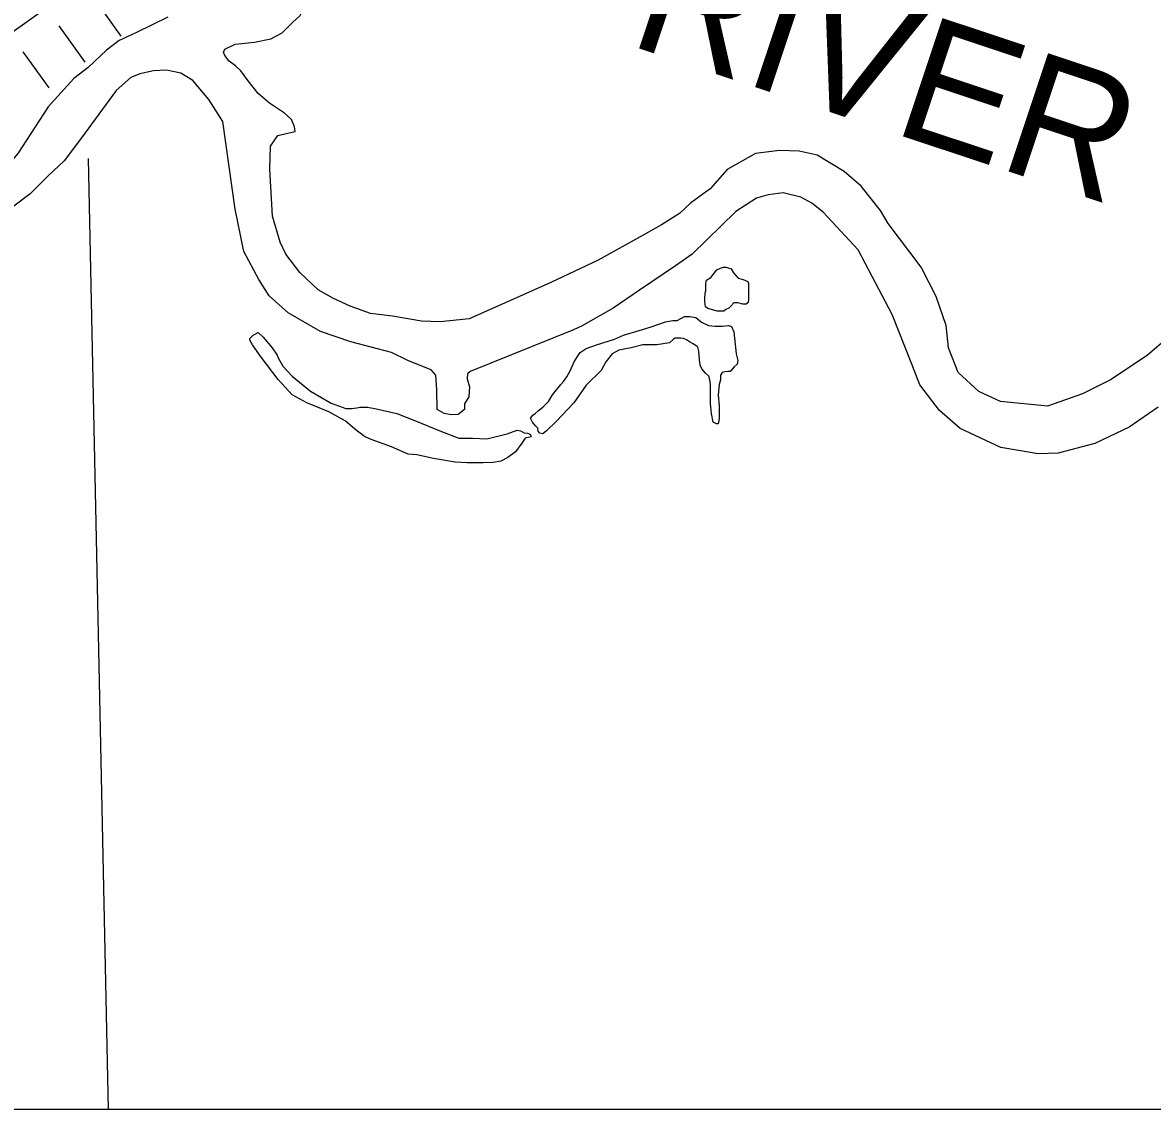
# Model space of a CAD drawing. Extents: x 1164457 to 1439835, y 1590918 to 1773502.
# Drawn here: x 1293538 to 1297360, y 1614471 to 1618149 of the extents above; entities that cross this region are included whole.
import ezdxf

# ---------------------------------------------------------------- set-up
doc = ezdxf.new("R2010")
doc.units = 0
for name, color, linetype in [('Level 29', 7, 'Continuous'), ('Level 35', 7, 'Continuous'), ('Level 5', 7, 'Continuous'), ('R_Draft', 7, 'Continuous')]:
    doc.layers.add(name, color=color, linetype=linetype)

msp = doc.modelspace()

# ---------------------------------------------------------------- linework, layer by layer
at = {"layer": 'Level 29'}
for p, q in [((1293783.4, 1618224.7), (1293870.7, 1618102.7)), ((1293661.5, 1618137.4), (1293748.8, 1618015.4)), ((1293539.5, 1618050.1), (1293626.8, 1617928.1)), ((1293539.5, 1618050.1), (1293626.8, 1617928.1))]:
    msp.add_line(p, q, dxfattribs=at)
msp.add_lwpolyline([(1294842.5, 1619286.7), (1294780, 1619214.2), (1294728.8, 1619151.4), (1294684.3, 1619102.8), (1294611.7, 1619019.3), (1294543, 1618940.9), (1294506.1, 1618902.6), (1294448.8, 1618845.6), (1294407, 1618805.2), (1294313.2, 1618726), (1293790.6, 1618322.1), (1293257.8, 1617940.7)], dxfattribs=at)
at = {"layer": 'Level 35'}
for points in [[(1294029.8, 1618166.7), (1293923.5, 1618115), (1293865.5, 1618088.6), (1293822.8, 1618055), (1293760, 1617996.9), (1293711.8, 1617959.6), (1293624.8, 1617864.2)], [(1294373.2, 1617876.2), (1294335.1, 1617909.3), (1294301.7, 1617951.5), (1294276.7, 1617985.9), (1294258.1, 1618002.4), (1294236.6, 1618018.8), (1294223, 1618037.5), (1294217.7, 1618048.3), (1294222.4, 1618058.5), (1294256.9, 1618075.6), (1294322.8, 1618082.7), (1294377.5, 1618093.4), (1294415.9, 1618114.6), (1294450.9, 1618148.8), (1294477.2, 1618172.7), (1294489.5, 1618197.2)], [(1294025.7, 1617987.9), (1293981.4, 1617986.1), (1293935.2, 1617975.6), (1293904.9, 1617962.5), (1293855.2, 1617918.8), (1293737.9, 1617758.6), (1293679.2, 1617681.5), (1293624.7, 1617630.6), (1293564.2, 1617569.7), (1293457.5, 1617489.1)], [(1294920.7, 1616973.2), (1294871.9, 1616992.9), (1294841.6, 1617004.9), (1294786.2, 1617032.5), (1294648.9, 1617068.4), (1294546.4, 1617103.3), (1294436.8, 1617166.6), (1294372.3, 1617223.8), (1294337.2, 1617279.8), (1294287.2, 1617373.7), (1294256.9, 1617517.4), (1294235.8, 1617669.6), (1294215.8, 1617814.3), (1294168.6, 1617888.5), (1294114.5, 1617953.2), (1294073.1, 1617977.3), (1294025.7, 1617987.9)], [(1293624.8, 1617864.2), (1293522.8, 1617706.1), (1293443.7, 1617613), (1293275.2, 1617470.2), (1293259.3, 1617471.6), (1293252.7, 1617492.7), (1293230.3, 1617503.2), (1293190.8, 1617499.2), (1293003.9, 1617423.8), (1292850.6, 1617346.3), (1292658.8, 1617216.6), (1292527, 1617100.5), (1292451.2, 1617017.4), (1292401.1, 1616943.6), (1292366.8, 1616896.1), (1292314, 1616801.1), (1292275.2, 1616637.6), (1292255.4, 1616480.6), (1292258.6, 1616379), (1292284, 1616246.3)], [(1295637.1, 1617429.5), (1295484.6, 1617345), (1295324.7, 1617268.8), (1295209.1, 1617217.1), (1295048.3, 1617146.1), (1294950.5, 1617136.1), (1294887.8, 1617138.1), (1294789.5, 1617155.1), (1294715.1, 1617164.8), (1294646.3, 1617189.4), (1294589.5, 1617214.8), (1294537.6, 1617244.3), (1294475.7, 1617303.6), (1294428.3, 1617364.9), (1294409.1, 1617406), (1294383.5, 1617494.2), (1294374.3, 1617652.5), (1294376.9, 1617730.3), (1294401.9, 1617767.2), (1294425.7, 1617772.5), (1294460, 1617780.4), (1294458.6, 1617796.2), (1294448.1, 1617821.3), (1294424.4, 1617842.4), (1294373.2, 1617876.2)], [(1297452.9, 1617116.9), (1297342.6, 1617023.2), (1297219.9, 1616941.1), (1297123.3, 1616893), (1297005.2, 1616850.7), (1296845.6, 1616866.5), (1296772, 1616900.5), (1296702.9, 1616964.7), (1296670.3, 1617048.6), (1296662.4, 1617123.9), (1296628.7, 1617221.8), (1296577, 1617320.7), (1296466, 1617469.3), (1296439.6, 1617512.7), (1296374.2, 1617595), (1296316.8, 1617644.5), (1296225.8, 1617700.7), (1296165.1, 1617714.2), (1296098.8, 1617716.4), (1296016.8, 1617706.3), (1295921.2, 1617651.2), (1295863.7, 1617586.5), (1295797.1, 1617537.3), (1295759.8, 1617502.9), (1295699.2, 1617464), (1295637.1, 1617429.5)], [(1297378.9, 1616847.5), (1297280.9, 1616779.3), (1297164.4, 1616724.5), (1297041.3, 1616691.6), (1296973.7, 1616688.9), (1296846.4, 1616710.8), (1296709.6, 1616775.4), (1296639.9, 1616836.1), (1296572.5, 1616922.7), (1296545.5, 1616992.8), (1296479.3, 1617161.5), (1296411.8, 1617289.2), (1296364.6, 1617379.6), (1296246.6, 1617507.3), (1296207.3, 1617537.7), (1296170.9, 1617557.7), (1296111.2, 1617572.5), (1296060.6, 1617565.8), (1296020.1, 1617554.5), (1295950.5, 1617509.6), (1295803.2, 1617365.2), (1295746.8, 1617326.1), (1295624.8, 1617243.8), (1295535.6, 1617181.9), (1295428.3, 1617121.4), (1295401.7, 1617109.2)], [(1295875.9, 1617175.3), (1295856.3, 1617180.7), (1295847.7, 1617187.2), (1295845.5, 1617204.6), (1295845.5, 1617214.4), (1295846.6, 1617232.8), (1295849.8, 1617241.5), (1295849.8, 1617252.3), (1295849.8, 1617263.2), (1295850.9, 1617275.1), (1295852, 1617277.3), (1295866.1, 1617286), (1295873.7, 1617296.8), (1295886.7, 1617312), (1295898.6, 1617317.4), (1295909.5, 1617320.7), (1295918.2, 1617320.7), (1295934.4, 1617315.3), (1295943.1, 1617302.2)], [(1295943.1, 1617302.2), (1295958.3, 1617283.8), (1295975.6, 1617279.5), (1295990.8, 1617272.9), (1295994.1, 1617265.4), (1295994.1, 1617244.7), (1295994.1, 1617230.6), (1295994.1, 1617213.3), (1295991.9, 1617201.3), (1295985.4, 1617195.9), (1295974.5, 1617195.9), (1295957.2, 1617200.3), (1295944.2, 1617200.3), (1295933.3, 1617189.4), (1295926.8, 1617182.9), (1295917.1, 1617177.5), (1295910.6, 1617172), (1295897.5, 1617172), (1295887.8, 1617172), (1295875.9, 1617175.3)], [(1295623.8, 1617106.4), (1295663.9, 1617119.5), (1295713.3, 1617135.8), (1295738, 1617140.4), (1295752.7, 1617140.4), (1295766.6, 1617148.9), (1295777.4, 1617154.3), (1295795.1, 1617154.3), (1295815.2, 1617150.4), (1295834.5, 1617135), (1295858.4, 1617123.4), (1295880.8, 1617121.1), (1295905.5, 1617121.1), (1295925.6, 1617123.4), (1295936.4, 1617120.3), (1295944.1, 1617102.6), (1295951.8, 1617027.7), (1295957.2, 1617005.3), (1295954.9, 1616992.9), (1295945.6, 1616983.7), (1295931, 1616968.2), (1295923.2, 1616968.2), (1295914, 1616967.4), (1295904.7, 1616964.4), (1295899.3, 1616955.9), (1295899.3, 1616939.7), (1295893.9, 1616924.2), (1295890.8, 1616887.9), (1295894.7, 1616852.4), (1295894.7, 1616828.5), (1295894.7, 1616808.4), (1295892.4, 1616796.1), (1295890.8, 1616790.7), (1295885.4, 1616790.7), (1295874.6, 1616796.8), (1295868.4, 1616826.2), (1295865.4, 1616860.1), (1295864.6, 1616896.4), (1295864.6, 1616924.2), (1295863, 1616940.4), (1295859.2, 1616952), (1295847.6, 1616962), (1295835.3, 1616976.7), (1295830.6, 1616989.8), (1295828.3, 1617009.1), (1295826, 1617036.9), (1295822.1, 1617050.8), (1295819.8, 1617053.1), (1295804.4, 1617063.2), (1295794.4, 1617068.6), (1295783.6, 1617075.5), (1295773.5, 1617080.2), (1295764.3, 1617080.9), (1295745.7, 1617080.9), (1295740.3, 1617077.9), (1295726.4, 1617065.5), (1295683.2, 1617057.8)], [(1294694.6, 1616748.2), (1294660.6, 1616774.4), (1294629.8, 1616800.7), (1294574.2, 1616831.6), (1294500.1, 1616862.5), (1294450.7, 1616888.7), (1294402.9, 1616941.2), (1294345.8, 1617016.9), (1294316.4, 1617058.6), (1294307.2, 1617074), (1294307.2, 1617080.2), (1294318, 1617091), (1294335, 1617100.2), (1294351.9, 1617084.8), (1294382.8, 1617047.7), (1294399.8, 1617023), (1294402.9, 1617013.8), (1294418.3, 1616986), (1294450.7, 1616952), (1294512.5, 1616901.1), (1294581.9, 1616860.9), (1294631.3, 1616842.4), (1294651.4, 1616842.4), (1294668.4, 1616845.5), (1294680.7, 1616847), (1294705.4, 1616847), (1294730.1, 1616842.4)], [(1295401.7, 1617109.2), (1295052.6, 1616968), (1295043.3, 1616960.1), (1295042, 1616942.9), (1295049.9, 1616916.5), (1295047.3, 1616882.2), (1295032.8, 1616858.5), (1295032.8, 1616840), (1295011.7, 1616822.9), (1294988, 1616821.6), (1294964.2, 1616825.5), (1294940.5, 1616840), (1294939.2, 1616906), (1294936.6, 1616956.1), (1294920.7, 1616973.2)], [(1295683.2, 1617057.8), (1295636.1, 1617057.8), (1295596.8, 1617048.5), (1295555.1, 1617040.8), (1295532, 1617028.4), (1295511.1, 1617000.6), (1295494.9, 1616971.3), (1295444, 1616921.9), (1295402.3, 1616861.7), (1295343.7, 1616799.9), (1295310.5, 1616766.7), (1295298.1, 1616756.7), (1295287.3, 1616759), (1295282.7, 1616765.9), (1295282.7, 1616767.5), (1295281.1, 1616776), (1295272.7, 1616784.5), (1295262.6, 1616796.8), (1295256.4, 1616810), (1295264.2, 1616820), (1295271.9, 1616825.4), (1295282.7, 1616834.7), (1295298.1, 1616847.8), (1295316.6, 1616866.3), (1295330.5, 1616889.5), (1295359.1, 1616924.2), (1295368.3, 1616934.3), (1295379.2, 1616949.7), (1295390.7, 1616969.8), (1295403.9, 1617000.6), (1295414.7, 1617018.4), (1295423.9, 1617032.3), (1295444.8, 1617046.2), (1295479.5, 1617057.8), (1295540.5, 1617077.1), (1295571.3, 1617091), (1295623.8, 1617106.4)], [(1294730.1, 1616842.4), (1294804.2, 1616825.4), (1294867.5, 1616800.7), (1294949.3, 1616766.7), (1295014.1, 1616742), (1295060.4, 1616742), (1295108.3, 1616740.5), (1295177.7, 1616757.5), (1295211.7, 1616769.8), (1295222.5, 1616766.7), (1295234.8, 1616760.5), (1295245.6, 1616759), (1295254.9, 1616755.9), (1295258, 1616746.6), (1295237.9, 1616742), (1295227.1, 1616725), (1295205.5, 1616695.7), (1295179.3, 1616677.2), (1295156.1, 1616664.8), (1295129.9, 1616660.2), (1295095.9, 1616658.6), (1295041.9, 1616658.6), (1295001.8, 1616661.7), (1294927.7, 1616674.1), (1294872.1, 1616686.4), (1294842.8, 1616688), (1294785.7, 1616712.7), (1294717.8, 1616737.4), (1294694.6, 1616748.2)]]:
    msp.add_lwpolyline(points, dxfattribs=at)
at = {"layer": 'Level 5'}
msp.add_lwpolyline([(1293760.6, 1617689.4), (1293827.4, 1614470.8)], dxfattribs=at)
at = {"layer": 'R_Draft'}
msp.add_lwpolyline([(1246398.1, 1678582), (1349820.2, 1678582), (1349820.2, 1614470.8), (1246398.1, 1614470.8)], close=True, dxfattribs=at)

# ---------------------------------------------------------------- texts
at = {"layer": 'Level 35'}
msp.add_text('RIVER', height=422, rotation=341.5686, dxfattribs=at).set_placement((1295579.8, 1618075.9))

doc.saveas('drawing.dxf')
